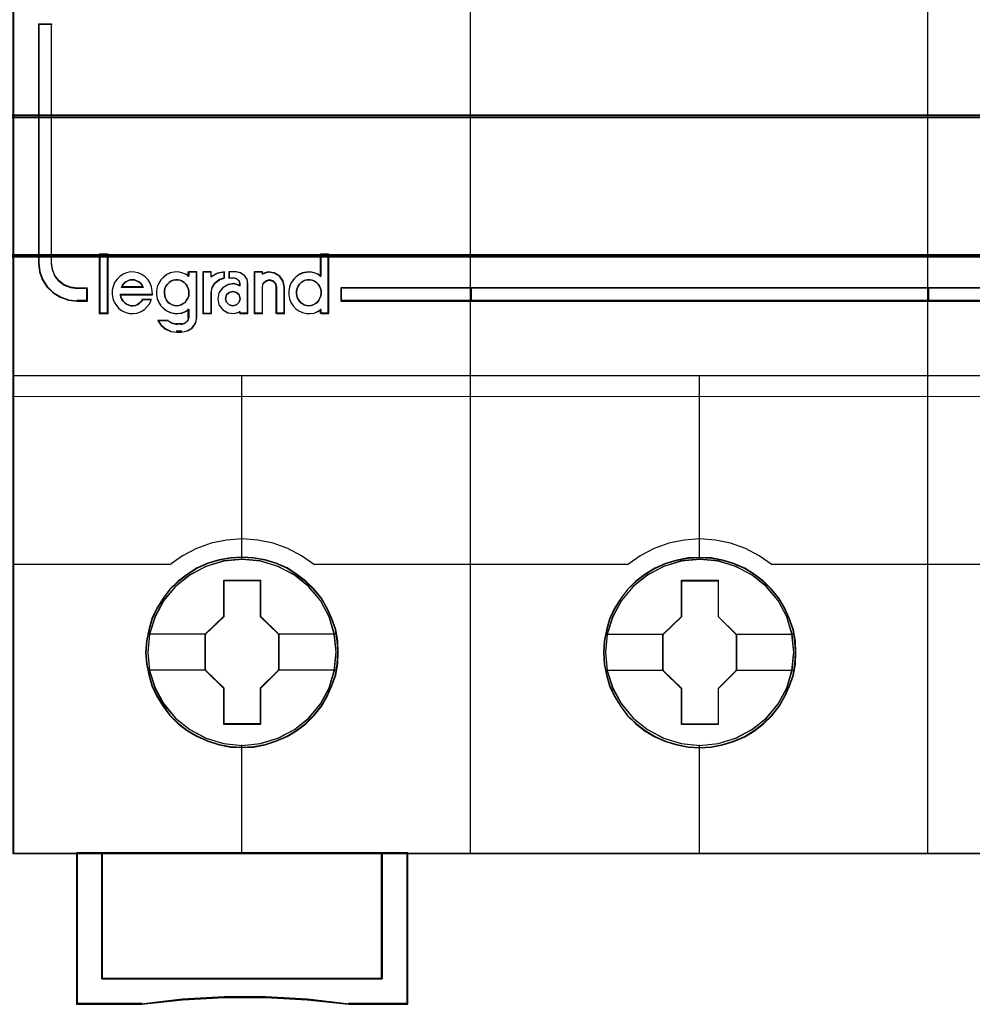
# Model space of a CAD drawing. Header units: millimetres. Extents: x -1290 to 1795, y -4192 to -1311.
# Tile 803 of 1056: x 1477.43 to 1484.92, y -2545.57 to -2537.82. Entities that reach past the tile are written whole.
import ezdxf

# ---------------------------------------------------------------- set-up
doc = ezdxf.new("R2010")
doc.units = ezdxf.units.MM
doc.layers.add('30', color=7, linetype='Continuous')
doc.layers.add('45', color=7, linetype='Continuous')
doc.layers.add('Aparatura', color=7, linetype='Continuous', lineweight=13)

# ---------------------------------------------------------------- blocks, each defined once
blk = doc.blocks.new('*U321')
at = {"layer": '30', "color": 7}
for points in [[(548.842747, -112.648837), (117.158256, -112.648837), (117.158256, -114.163638), (117.158256, -135.23314), (117.158256, -136.747941), (548.842747, -136.747941), (548.842747, -135.23314), (548.842747, -114.163638), (548.842747, -112.648837)], [(117.158256, -136.659968), (548.842747, -136.659968), (117.158256, -136.659968)], [(548.842747, -136.659968), (117.158256, -136.659968), (117.158256, -138.13771), (117.158256, -139.699098), (117.158256, -142.236353), (548.842747, -142.236353), (548.842747, -139.699098), (548.842747, -138.13771), (548.842747, -136.659968)], [(548.79978, -136.703057), (117.201224, -136.703057), (117.201224, -138.157962), (117.201224, -139.69522), (117.201224, -142.193264), (548.79978, -142.193264), (548.79978, -139.69522), (548.79978, -138.157962), (548.79978, -136.703057)], [(117.158256, -142.14838), (548.842747, -142.14838), (117.158256, -142.14838)]]:
    blk.add_lwpolyline(points, close=True, dxfattribs=at)
blk = doc.blocks.new('*U325')
at = {"layer": '45', "color": 7}
for points in [[(333.494761, -83.678926), (315.485844, -83.678926), (315.485844, -165.701694), (333.494761, -165.701694), (351.492541, -165.701694), (369.501457, -165.701694), (369.501457, -83.678926), (351.492541, -83.678926), (333.494761, -83.678926)], [(316.996259, -142.487598), (316.996259, -133.076432), (316.492001, -133.076432), (316.492001, -142.487598), (316.525996, -142.818394), (316.633647, -143.127138), (316.820619, -143.413828), (317.064249, -143.645386), (317.34754, -143.821811), (317.670492, -143.93759), (318.016108, -143.97067), (318.418381, -143.97067), (318.418381, -143.479988), (318.016108, -143.479988), (317.749814, -143.441395), (317.500518, -143.347669), (317.296548, -143.187784), (317.132239, -142.978279), (317.03592, -142.741209), (316.996259, -142.487598)], [(316.996259, -142.487598), (316.996259, -133.076432), (316.492001, -133.076432), (316.492001, -142.487598), (316.525996, -142.818394), (316.633647, -143.127138), (316.820619, -143.413828), (317.064249, -143.645386), (317.34754, -143.821811), (317.670492, -143.93759), (318.016108, -143.97067), (318.418381, -143.97067), (318.418381, -143.479988), (318.016108, -143.479988), (317.749814, -143.441395), (317.500518, -143.347669), (317.296548, -143.187784), (317.132239, -142.978279), (317.03592, -142.741209), (316.996259, -142.487598)], [(319.2097, -144.45003), (319.2097, -142.14479), (318.896395, -142.14479), (318.896395, -144.45003), (319.2097, -144.45003)], [(333.516113, -143.450015), (328.379697, -143.450015), (328.379697, -143.97067), (333.516113, -143.97067), (333.516113, -143.450015)], [(333.483887, -143.450015), (333.483887, -143.97067), (351.503414, -143.97067), (351.503414, -143.450015), (333.483887, -143.450015)], [(351.503414, -143.97067), (351.503414, -143.450015), (333.483887, -143.450015), (333.483887, -143.97067), (351.503414, -143.97067)], [(351.469398, -143.450015), (351.469398, -143.97067), (368.49351, -143.97067), (368.49351, -143.450015), (351.469398, -143.450015)], [(328.27944, -157.791343), (328.257084, -157.33861), (328.18443, -156.891399), (328.027944, -156.460751), (327.849102, -156.046667), (327.614373, -155.654667), (327.334933, -155.306836), (327.005194, -154.986611), (326.636334, -154.710554), (326.267473, -154.467625), (325.837136, -154.279907), (325.406799, -154.152921), (324.948518, -154.070104), (324.495825, -154.048019), (324.037544, -154.070104), (323.596029, -154.152921), (323.148926, -154.279907), (322.735355, -154.467625), (322.344139, -154.710554), (321.986456, -154.986611), (321.651129, -155.306836), (321.388455, -155.654667), (321.142548, -156.046667), (320.941352, -156.460751), (320.823987, -156.891399), (320.734566, -157.33861), (320.701033, -157.791343), (320.734566, -158.238554), (320.823987, -158.680244), (320.941352, -159.110892), (321.142548, -159.524976), (321.388455, -159.916976), (321.651129, -160.275849), (321.986456, -160.596075), (322.344139, -160.872131), (322.735355, -161.104018), (323.148926, -161.286215), (323.596029, -161.424244), (324.037544, -161.512582), (324.495825, -161.534666), (324.948518, -161.512582), (325.406799, -161.424244), (325.837136, -161.286215), (326.267473, -161.104018), (326.636334, -160.872131), (327.005194, -160.596075), (327.334933, -160.275849), (327.614373, -159.916976), (327.849102, -159.524976), (328.027944, -159.110892), (328.18443, -158.680244), (328.257084, -158.238554), (328.27944, -157.791343)], [(328.27944, -157.791343), (328.257084, -157.33861), (328.18443, -156.891399), (328.027944, -156.460751), (327.849102, -156.046667), (327.614373, -155.654667), (327.334933, -155.306836), (327.005194, -154.986611), (326.636334, -154.710554), (326.267473, -154.467625), (325.837136, -154.279907), (325.406799, -154.152921), (324.948518, -154.070104), (324.495825, -154.048019), (324.037544, -154.070104), (323.596029, -154.152921), (323.148926, -154.279907), (322.735355, -154.467625), (322.344139, -154.710554), (321.986456, -154.986611), (321.651129, -155.306836), (321.388455, -155.654667), (321.142548, -156.046667), (320.941352, -156.460751), (320.823987, -156.891399), (320.734566, -157.33861), (320.701033, -157.791343), (320.734566, -158.238554), (320.823987, -158.680244), (320.941352, -159.110892), (321.142548, -159.524976), (321.388455, -159.916976), (321.651129, -160.275849), (321.986456, -160.596075), (322.344139, -160.872131), (322.735355, -161.104018), (323.148926, -161.286215), (323.596029, -161.424244), (324.037544, -161.512582), (324.495825, -161.534666), (324.948518, -161.512582), (325.406799, -161.424244), (325.837136, -161.286215), (326.267473, -161.104018), (326.636334, -160.872131), (327.005194, -160.596075), (327.334933, -160.275849), (327.614373, -159.916976), (327.849102, -159.524976), (328.027944, -159.110892), (328.18443, -158.680244), (328.257084, -158.238554), (328.27944, -157.791343)], [(328.263327, -157.790445), (328.241061, -157.339558), (328.168699, -156.89417), (328.012841, -156.465278), (327.834718, -156.052882), (327.600931, -155.66248), (327.322614, -155.316067), (326.994199, -154.997147), (326.62682, -154.722216), (326.259441, -154.480277), (325.830832, -154.293324), (325.402223, -154.166856), (324.945782, -154.084377), (324.494908, -154.062382), (324.038467, -154.084377), (323.598725, -154.166856), (323.153417, -154.293324), (322.741507, -154.480277), (322.351863, -154.722216), (321.995616, -154.997147), (321.661635, -155.316067), (321.400017, -155.66248), (321.155098, -156.052882), (320.954709, -156.465278), (320.837816, -156.89417), (320.748754, -157.339558), (320.715356, -157.790445), (320.748754, -158.235833), (320.837816, -158.675722), (320.954709, -159.104615), (321.155098, -159.517011), (321.400017, -159.907413), (321.661635, -160.264823), (321.995616, -160.583743), (322.351863, -160.858674), (322.741507, -161.089616), (323.153417, -161.27107), (323.598725, -161.408536), (324.038467, -161.496513), (324.494908, -161.518508), (324.945782, -161.496513), (325.402223, -161.408536), (325.830832, -161.27107), (326.259441, -161.089616), (326.62682, -160.858674), (326.994199, -160.583743), (327.322614, -160.264823), (327.600931, -159.907413), (327.834718, -159.517011), (328.012841, -159.104615), (328.168699, -158.675722), (328.241061, -158.235833), (328.263327, -157.790445)], [(346.277483, -157.796661), (346.255127, -157.349458), (346.182471, -156.902255), (346.02598, -156.466094), (345.847133, -156.052017), (345.612397, -155.665545), (345.332949, -155.312199), (345.003201, -154.99198), (344.639919, -154.715929), (344.265459, -154.473003), (343.835109, -154.29081), (343.404759, -154.158305), (342.946465, -154.07549), (342.49376, -154.053405), (342.041054, -154.07549), (341.593938, -154.158305), (341.146821, -154.29081), (340.733239, -154.473003), (340.342012, -154.715929), (339.984319, -154.99198), (339.648981, -155.312199), (339.3863, -155.665545), (339.140386, -156.052017), (338.944773, -156.466094), (338.821816, -156.902255), (338.732392, -157.349458), (338.704448, -157.796661), (338.732392, -158.249385), (338.821816, -158.685547), (338.944773, -159.116187), (339.140386, -159.530264), (339.3863, -159.922256), (339.648981, -160.281123), (339.984319, -160.601343), (340.342012, -160.882915), (340.733239, -161.109277), (341.146821, -161.296992), (341.593938, -161.429497), (342.041054, -161.517833), (342.49376, -161.545438), (342.946465, -161.517833), (343.404759, -161.429497), (343.835109, -161.296992), (344.265459, -161.109277), (344.639919, -160.882915), (345.003201, -160.601343), (345.332949, -160.281123), (345.612397, -159.922256), (345.847133, -159.530264), (346.02598, -159.116187), (346.182471, -158.685547), (346.255127, -158.249385), (346.277483, -157.796661)], [(346.277483, -157.796661), (346.255127, -157.349458), (346.182471, -156.902255), (346.02598, -156.466094), (345.847133, -156.052017), (345.612397, -155.665545), (345.332949, -155.312199), (345.003201, -154.99198), (344.639919, -154.715929), (344.265459, -154.473003), (343.835109, -154.29081), (343.404759, -154.158305), (342.946465, -154.07549), (342.49376, -154.053405), (342.041054, -154.07549), (341.593938, -154.158305), (341.146821, -154.29081), (340.733239, -154.473003), (340.342012, -154.715929), (339.984319, -154.99198), (339.648981, -155.312199), (339.3863, -155.665545), (339.140386, -156.052017), (338.944773, -156.466094), (338.821816, -156.902255), (338.732392, -157.349458), (338.704448, -157.796661), (338.732392, -158.249385), (338.821816, -158.685547), (338.944773, -159.116187), (339.140386, -159.530264), (339.3863, -159.922256), (339.648981, -160.281123), (339.984319, -160.601343), (340.342012, -160.882915), (340.733239, -161.109277), (341.146821, -161.296992), (341.593938, -161.429497), (342.041054, -161.517833), (342.49376, -161.545438), (342.946465, -161.517833), (343.404759, -161.429497), (343.835109, -161.296992), (344.265459, -161.109277), (344.639919, -160.882915), (345.003201, -160.601343), (345.332949, -160.281123), (345.612397, -159.922256), (345.847133, -159.530264), (346.02598, -159.116187), (346.182471, -158.685547), (346.255127, -158.249385), (346.277483, -157.796661)], [(346.26137, -157.796673), (346.239104, -157.351399), (346.16674, -156.906125), (346.010878, -156.471845), (345.83275, -156.059554), (345.598957, -155.674749), (345.320632, -155.322928), (344.992209, -155.00409), (344.630387, -154.729229), (344.257432, -154.487352), (343.828812, -154.305944), (343.400192, -154.174011), (342.943739, -154.091552), (342.492853, -154.069564), (342.041967, -154.091552), (341.596648, -154.174011), (341.151328, -154.305944), (340.739408, -154.487352), (340.349753, -154.729229), (339.993497, -155.00409), (339.659508, -155.322928), (339.397882, -155.674749), (339.152957, -156.059554), (338.958129, -156.471845), (338.835667, -156.906125), (338.746603, -157.351399), (338.71877, -157.796673), (338.746603, -158.247445), (338.835667, -158.681724), (338.958129, -159.110507), (339.152957, -159.522798), (339.397882, -159.9131), (339.659508, -160.270419), (339.993497, -160.589257), (340.349753, -160.869615), (340.739408, -161.095), (341.151328, -161.281905), (341.596648, -161.413839), (342.041967, -161.501794), (342.492853, -161.52928), (342.943739, -161.501794), (343.400192, -161.413839), (343.828812, -161.281905), (344.257432, -161.095), (344.630387, -160.869615), (344.992209, -160.589257), (345.320632, -160.270419), (345.598957, -159.9131), (345.83275, -159.522798), (346.010878, -159.110507), (346.16674, -158.681724), (346.239104, -158.247445), (346.26137, -157.796673)], [(323.780321, -154.943903), (325.222159, -154.943903), (325.222159, -156.370495), (325.943078, -157.072732), (325.943078, -158.493795), (325.222159, -159.21262), (325.222159, -160.622624), (323.780321, -160.622624), (323.780321, -159.21262), (323.048137, -158.493795), (323.048137, -157.072732), (323.780321, -156.370495), (323.780321, -154.943903)], [(323.780321, -154.943903), (325.222159, -154.943903), (325.222159, -154.943903), (325.222159, -156.370495), (325.222159, -156.370495), (325.943078, -157.072732), (325.943078, -157.072732), (325.943078, -158.493795), (325.943078, -158.493795), (325.222159, -159.21262), (325.222159, -159.21262), (325.222159, -160.622624), (325.222159, -160.622624), (323.780321, -160.622624), (323.780321, -160.622624), (323.780321, -159.21262), (323.780321, -159.21262), (323.048137, -158.493795), (323.048137, -158.493795), (323.048137, -157.072732), (323.048137, -157.072732), (323.780321, -156.370495), (323.780321, -156.370495), (323.780321, -154.943903), (323.780321, -154.943903)], [(323.788283, -154.960062), (325.214071, -154.960062), (325.214071, -156.378535), (325.926965, -157.076776), (325.926965, -158.489751), (325.214071, -159.204486), (325.214071, -160.606466), (323.788283, -160.606466), (323.788283, -159.204486), (323.06425, -158.489751), (323.06425, -157.076776), (323.788283, -156.378535), (323.788283, -154.960062)], [(341.78354, -154.954676), (343.224486, -154.954676), (343.224486, -156.375738), (343.939331, -157.083505), (343.939331, -158.504567), (343.224486, -159.223392), (343.224486, -160.633396), (341.78354, -160.633396), (341.78354, -159.223392), (341.04618, -158.504567), (341.04618, -157.083505), (341.78354, -156.375738), (341.78354, -154.954676)], [(341.78354, -154.954676), (343.224486, -154.954676), (343.224486, -154.954676), (343.224486, -156.375738), (343.224486, -156.375738), (343.939331, -157.083505), (343.939331, -157.083505), (343.939331, -158.504567), (343.939331, -158.504567), (343.224486, -159.223392), (343.224486, -159.223392), (343.224486, -160.633396), (343.224486, -160.633396), (341.78354, -160.633396), (341.78354, -160.633396), (341.78354, -159.223392), (341.78354, -159.223392), (341.04618, -158.504567), (341.04618, -158.504567), (341.04618, -157.083505), (341.04618, -157.083505), (341.78354, -156.375738), (341.78354, -156.375738), (341.78354, -154.954676), (341.78354, -154.954676)], [(341.791896, -154.970834), (343.217684, -154.970834), (343.217684, -156.383809), (343.925008, -157.087548), (343.925008, -158.500523), (343.217684, -159.215258), (343.217684, -160.617238), (341.791896, -160.617238), (341.791896, -159.215258), (341.062293, -158.500523), (341.062293, -157.087548), (341.791896, -156.383809), (341.791896, -154.970834)], [(330.007274, -170.633081), (318.983525, -170.633081), (318.983525, -165.669378), (317.990495, -165.669378), (317.990495, -171.63356), (320.540016, -171.63356), (322.163453, -171.45668), (323.798047, -171.36824), (325.432641, -171.36824), (327.061657, -171.45668), (328.696251, -171.63356), (331.011461, -171.63356), (331.011461, -165.669378), (330.007274, -165.669378), (330.007274, -170.633081)], [(330.010675, -170.637136), (330.010675, -165.669378), (324.495607, -165.669378), (318.98054, -165.669378), (318.98054, -170.637136), (330.010675, -170.637136)]]:
    blk.add_lwpolyline(points, close=True, dxfattribs=at)
at = {"layer": '45', "color": 139}
for points in [[(333.494761, -83.678926), (315.485844, -83.678926), (315.485844, -165.701694), (333.494761, -165.701694), (351.492541, -165.701694), (369.501457, -165.701694), (369.501457, -83.678926), (351.492541, -83.678926), (333.494761, -83.678926)], [(333.50013, -83.695084), (315.501957, -83.695084), (315.501957, -165.685536), (333.50013, -165.685536), (351.487172, -165.685536), (369.485345, -165.685536), (369.485345, -83.695084), (351.487172, -83.695084), (333.50013, -83.695084)], [(321.924912, -144.157387), (322.011427, -144.151712), (322.103708, -144.123335), (322.184455, -144.072257), (322.253666, -144.021179), (322.31711, -143.941724), (322.36325, -143.856594), (322.397856, -143.765789), (322.403624, -143.669309), (322.403624, -143.572828), (322.380553, -143.476347), (322.34018, -143.391217), (322.288272, -143.306088), (322.224828, -143.243659), (322.144081, -143.192581), (322.057567, -143.152854), (321.971053, -143.135828), (321.878772, -143.135828), (321.78649, -143.152854), (321.699976, -143.192581), (321.630765, -143.243659), (321.561553, -143.306088), (321.503877, -143.391217), (321.463504, -143.476347), (321.451969, -143.572828), (321.440434, -143.669309), (321.457737, -143.765789), (321.486575, -143.856594), (321.526948, -143.941724), (321.590391, -144.021179), (321.659603, -144.072257), (321.746117, -144.123335), (321.832631, -144.151712), (321.924912, -144.157387)], [(327.122199, -144.157387), (327.208713, -144.151712), (327.295227, -144.123335), (327.381741, -144.072257), (327.450952, -144.021179), (327.514396, -143.941724), (327.560537, -143.856594), (327.595142, -143.765789), (327.60091, -143.669309), (327.60091, -143.572828), (327.57784, -143.476347), (327.537466, -143.391217), (327.485558, -143.306088), (327.422114, -143.243659), (327.341368, -143.192581), (327.254854, -143.152854), (327.162572, -143.135828), (327.076058, -143.135828), (326.983776, -143.152854), (326.897262, -143.192581), (326.822283, -143.243659), (326.75884, -143.306088), (326.701164, -143.391217), (326.666558, -143.476347), (326.63772, -143.572828), (326.63772, -143.669309), (326.655023, -143.765789), (326.678093, -143.856594), (326.724234, -143.941724), (326.787678, -144.021179), (326.856889, -144.072257), (326.943403, -144.123335), (327.029917, -144.151712), (327.122199, -144.157387)], [(324.4231, -143.877533), (324.381794, -143.731776), (324.275581, -143.632661), (324.133964, -143.591849), (323.992346, -143.632661), (323.886133, -143.731776), (323.844828, -143.877533), (323.886133, -144.01746), (323.992346, -144.122405), (324.133964, -144.157387), (324.275581, -144.122405), (324.381794, -144.01746), (324.4231, -143.877533)], [(328.195295, -157.785889), (328.122627, -157.068111), (327.915803, -156.388982), (327.574823, -155.754024), (327.116456, -155.196366), (326.551882, -154.743613), (325.909051, -154.40681), (325.210321, -154.191476), (324.489232, -154.12522), (323.768143, -154.191476), (323.080593, -154.40681), (322.437761, -154.743613), (321.873188, -155.196366), (321.414821, -155.754024), (321.073841, -156.388982), (320.855837, -157.068111), (320.788759, -157.785889), (320.855837, -158.503667), (321.073841, -159.188317), (321.414821, -159.817754), (321.873188, -160.375412), (322.437761, -160.828165), (323.080593, -161.164968), (323.768143, -161.37478), (324.489232, -161.45208), (325.210321, -161.37478), (325.909051, -161.164968), (326.551882, -160.828165), (327.116456, -160.375412), (327.574823, -159.817754), (327.915803, -159.188317), (328.122627, -158.503667), (328.195295, -157.785889)], [(328.202456, -157.791343), (328.129773, -157.073551), (327.922905, -156.388888), (327.576261, -155.753919), (327.112206, -155.201772), (326.558695, -154.749011), (325.915727, -154.40668), (325.216849, -154.196864), (324.495607, -154.130606), (323.774365, -154.196864), (323.075487, -154.40668), (322.438111, -154.749011), (321.879008, -155.201772), (321.409362, -155.753919), (321.06831, -156.388888), (320.861442, -157.073551), (320.788759, -157.791343), (320.861442, -158.503613), (321.06831, -159.193797), (321.409362, -159.823245), (321.879008, -160.375392), (322.438111, -160.828153), (323.075487, -161.170484), (323.774365, -161.3803), (324.495607, -161.45208), (325.216849, -161.3803), (325.915727, -161.170484), (326.558695, -160.828153), (327.112206, -160.375392), (327.576261, -159.823245), (327.922905, -159.193797), (328.129773, -158.503613), (328.202456, -157.791343)], [(346.198709, -157.785889), (346.120454, -157.068111), (345.913636, -156.388982), (345.572666, -155.754024), (345.114312, -155.196366), (344.549755, -154.743613), (343.906943, -154.40681), (343.213823, -154.191476), (342.487166, -154.12522), (341.766098, -154.191476), (341.078568, -154.40681), (340.435756, -154.743613), (339.871199, -155.196366), (339.412846, -155.754024), (339.071875, -156.388982), (338.859468, -157.068111), (338.786802, -157.785889), (338.859468, -158.503667), (339.071875, -159.188317), (339.412846, -159.817754), (339.871199, -160.375412), (340.435756, -160.828165), (341.078568, -161.164968), (341.766098, -161.37478), (342.487166, -161.45208), (343.213823, -161.37478), (343.906943, -161.164968), (344.549755, -160.828165), (345.114312, -160.375412), (345.572666, -159.817754), (345.913636, -159.188317), (346.120454, -158.503667), (346.198709, -157.785889)], [(346.198709, -157.791343), (346.126043, -157.073551), (345.919225, -156.388888), (345.572666, -155.753919), (345.108723, -155.201772), (344.555345, -154.749011), (343.912533, -154.40668), (343.213823, -154.196864), (342.492756, -154.130606), (341.771688, -154.196864), (341.072979, -154.40668), (340.435756, -154.749011), (339.876788, -155.201772), (339.412846, -155.753919), (339.066286, -156.388888), (338.859468, -157.073551), (338.786802, -157.791343), (338.859468, -158.503613), (339.066286, -159.193797), (339.412846, -159.823245), (339.876788, -160.375392), (340.435756, -160.828153), (341.072979, -161.170484), (341.771688, -161.3803), (342.492756, -161.45208), (343.213823, -161.3803), (343.912533, -161.170484), (344.555345, -160.828153), (345.108723, -160.375392), (345.572666, -159.823245), (345.919225, -159.193797), (346.126043, -158.503613), (346.198709, -157.791343)]]:
    blk.add_lwpolyline(points, close=True, dxfattribs=at)
for points in [[(333.483887, -165.701694), (333.483887, -119.964925)], [(351.469398, -165.701694), (351.469398, -119.964925)], [(316.492001, -133.076432), (316.492001, -142.493089)], [(316.492001, -133.076432), (317.021935, -133.076432)], [(316.987919, -133.076432), (316.987919, -142.493089)], [(318.880282, -142.130427), (318.880282, -144.466189)], [(318.880282, -142.130427), (319.225813, -142.130427)], [(319.191797, -142.130427), (319.191797, -144.466189)], [(327.566894, -142.130427), (327.566894, -143.020925)], [(327.566894, -142.130427), (327.907054, -142.130427)], [(327.873038, -142.130427), (327.873038, -144.466189)], [(316.492001, -142.458977), (316.526144, -142.796158), (316.634262, -143.11086), (316.822045, -143.403083), (317.066733, -143.639109), (317.351253, -143.818938), (317.675606, -143.936952), (318.022721, -143.97067)], [(316.987919, -142.458977), (317.028161, -142.720501), (317.125892, -142.964969), (317.292611, -143.181011), (317.499571, -143.345885), (317.752523, -143.442535), (318.022721, -143.482332)], [(320.973161, -143.720502), (320.961791, -143.563515), (320.939049, -143.412135), (320.87651, -143.260755), (320.796915, -143.131802), (320.688893, -143.014062), (320.558129, -142.924355), (320.415995, -142.862682), (320.262489, -142.834649), (320.108984, -142.823435), (319.955479, -142.857075), (319.81903, -142.918749), (319.688267, -143.002849), (319.580244, -143.114982), (319.483593, -143.243935), (319.426739, -143.395315), (319.392627, -143.546695), (319.386942, -143.703682), (319.415369, -143.866275), (319.472222, -144.017655), (319.557503, -144.146609), (319.654154, -144.269955), (319.784918, -144.359662), (319.927052, -144.426942), (320.069187, -144.454975), (320.222692, -144.466189), (320.376197, -144.443762), (320.524017, -144.382089), (320.65478, -144.297989), (320.768488, -144.191462), (320.865139, -144.062509), (320.927678, -143.916735)], [(322.403624, -142.991635), (322.277834, -142.907535), (322.129173, -142.857075), (321.974795, -142.823435), (321.831852, -142.834649), (321.677473, -142.862682), (321.53453, -142.929962), (321.414458, -143.025275), (321.305821, -143.137409), (321.220056, -143.266362), (321.162878, -143.412135), (321.13429, -143.569122), (321.13429, -143.726109), (321.162878, -143.883095), (321.220056, -144.023262), (321.305821, -144.163429), (321.414458, -144.275562), (321.53453, -144.359662), (321.677473, -144.426942), (321.831852, -144.454975), (321.974795, -144.466189), (322.129173, -144.443762), (322.277834, -144.387695), (322.403624, -144.303595)], [(322.369608, -142.823435), (322.369608, -143.020925)], [(322.369608, -142.823435), (322.720509, -142.823435)], [(322.686493, -142.823435), (322.686493, -144.62059)], [(322.95325, -142.823435), (322.95325, -144.466189)], [(322.95325, -142.823435), (323.298781, -142.823435)], [(323.810812, -142.823435), (323.520936, -142.882009), (323.266556, -143.031697)], [(323.266556, -142.823435), (323.266556, -143.031697)], [(323.778586, -142.823435), (323.778586, -143.085558)], [(323.97194, -142.823435), (323.97194, -143.085558)], [(324.272713, -142.823435), (323.97194, -142.823435)], [(324.729244, -143.317159), (324.699441, -143.129074), (324.586193, -142.970377), (324.425261, -142.864579), (324.240487, -142.823435)], [(324.969146, -142.823435), (324.969146, -144.466189)], [(324.969146, -142.823435), (325.318257, -142.823435)], [(326.170448, -143.432062), (326.112643, -143.188611), (325.973911, -142.991532), (325.760032, -142.858214), (325.517252, -142.823435), (325.286032, -142.898789)], [(325.286032, -142.823435), (325.286032, -142.927566)], [(327.60091, -142.991635), (327.469402, -142.907535), (327.332177, -142.857075), (327.177799, -142.823435), (327.029138, -142.834649), (326.87476, -142.862682), (326.731817, -142.929962), (326.611744, -143.025275), (326.503108, -143.137409), (326.417342, -143.266362), (326.360165, -143.412135), (326.331576, -143.569122), (326.331576, -143.726109), (326.360165, -143.883095), (326.417342, -144.023262), (326.503108, -144.163429), (326.611744, -144.275562), (326.731817, -144.359662), (326.87476, -144.426942), (327.029138, -144.454975), (327.177799, -144.466189), (327.332177, -144.443762), (327.469402, -144.387695), (327.60091, -144.303595)], [(320.611518, -143.432062), (320.565186, -143.345885), (320.501479, -143.272018), (320.431981, -143.210463), (320.350901, -143.17353), (320.264028, -143.136597), (320.177156, -143.130442), (320.090283, -143.136597), (320.003411, -143.17353), (319.928122, -143.210463), (319.858624, -143.272018), (319.794917, -143.345885), (319.748585, -143.432062)], [(323.810812, -143.053241), (323.603758, -143.128817), (323.420367, -143.262529), (323.307967, -143.448562), (323.266556, -143.663663)], [(324.4231, -143.358323), (324.186099, -143.284842), (323.943318, -143.318757), (323.735221, -143.437457), (323.584928, -143.640942), (323.538684, -143.878342), (323.584928, -144.115741), (323.735221, -144.313575), (323.943318, -144.432274), (324.186099, -144.466189), (324.4231, -144.39836)], [(323.97194, -143.053241), (324.188568, -143.053241)], [(324.4231, -143.317159), (324.384991, -143.1852), (324.289721, -143.090944), (324.156343, -143.053241)], [(324.389084, -143.284842), (324.389084, -143.388973)], [(324.695228, -143.284842), (324.695228, -144.466189)], [(325.858933, -143.432062), (325.817589, -143.278174), (325.717184, -143.17353), (325.575435, -143.130442), (325.42778, -143.17353), (325.315563, -143.278174), (325.286032, -143.432062)], [(317.990495, -143.450015), (318.418381, -143.450015)], [(318.384365, -143.450015), (318.384365, -143.97067)], [(319.748585, -143.399745), (320.611518, -143.399745)], [(322.95325, -144.466189), (323.298781, -144.466189), (323.298781, -143.631347)], [(325.286032, -143.399745), (325.286032, -144.466189)], [(325.824917, -143.399745), (325.824917, -144.466189)], [(326.138222, -143.399745), (326.138222, -144.466189)], [(328.379697, -143.450015), (368.49351, -143.450015)], [(328.379697, -143.450015), (328.379697, -143.97067)], [(317.990495, -143.938353), (318.418381, -143.938353)], [(319.703828, -143.701366), (320.973161, -143.701366)], [(319.703828, -143.701366), (319.72695, -143.807968), (319.761633, -143.896803), (319.813657, -143.973794), (319.883023, -144.044862), (319.952389, -144.092241), (320.039096, -144.133698), (320.125804, -144.157387), (320.212511, -144.157387), (320.304999, -144.145542), (320.391707, -144.110008), (320.461073, -144.056707), (320.530439, -143.991561), (320.588244, -143.908648)], [(320.556018, -143.895265), (320.928403, -143.895265)], [(328.379697, -143.938353), (368.49351, -143.938353)], [(318.880282, -144.433872), (319.225813, -144.433872)], [(322.369608, -144.274085), (322.369608, -144.62059)], [(324.389084, -144.367444), (324.389084, -144.466189)], [(324.389084, -144.433872), (324.729244, -144.433872)], [(324.969146, -144.433872), (325.318257, -144.433872)], [(325.824917, -144.433872), (326.170448, -144.433872)], [(327.566894, -144.274085), (327.566894, -144.466189)], [(327.566894, -144.433872), (327.907054, -144.433872)], [(321.179048, -144.72472), (321.312952, -144.913801), (321.493433, -145.067429), (321.708844, -145.16197), (321.941722, -145.191514)], [(321.179048, -144.72472), (321.596191, -144.72472)], [(321.562175, -144.72472), (321.733584, -144.841718), (321.941722, -144.889893)], [(322.09748, -145.191514), (322.338463, -145.144972), (322.538303, -145.022802), (322.673488, -144.813366), (322.720509, -144.586478)], [(322.09748, -144.889893), (322.253676, -144.846548), (322.366137, -144.741282), (322.403624, -144.586478)], [(321.907706, -144.855782), (322.129705, -144.855782)], [(322.129705, -145.159197), (321.907706, -145.159197)], [(315.485844, -146.900695), (333.516113, -146.900695)], [(324.478599, -146.900695), (324.478599, -154.146764)], [(333.483887, -146.900695), (351.503414, -146.900695)], [(342.476643, -146.900695), (342.476643, -154.146764)], [(351.469398, -146.900695), (369.501457, -146.900695)], [(327.344895, -154.34964), (326.835473, -153.986419), (326.292464, -153.702652), (325.715866, -153.492665), (325.111278, -153.373483), (324.495494, -153.32808), (323.87971, -153.373483), (323.28072, -153.492665), (322.698524, -153.702652), (322.155514, -153.986419), (321.651691, -154.34964)], [(345.337567, -154.34964), (344.833724, -153.986419), (344.290692, -153.702652), (343.708473, -153.492665), (343.109459, -153.373483), (342.493651, -153.32808), (341.877842, -153.373483), (341.278828, -153.492665), (340.696609, -153.702652), (340.153578, -153.986419), (339.649734, -154.34964)], [(315.485844, -154.317323), (321.685707, -154.317323)], [(327.310879, -154.317323), (333.516113, -154.317323)], [(333.483887, -154.317323), (339.68196, -154.317323)], [(345.303551, -154.317323), (351.503414, -154.317323)], [(351.469398, -154.317323), (357.674632, -154.317323)], [(324.478599, -161.430535), (324.478599, -165.701694)], [(342.476643, -161.430535), (342.476643, -165.701694)], [(317.990495, -165.669378), (317.990495, -171.63356)], [(324.512615, -165.669378), (317.990495, -165.669378)], [(318.98054, -165.669378), (318.98054, -170.637136)], [(329.976659, -170.637136), (329.976659, -165.669378)], [(330.979236, -165.669378), (330.979236, -171.63356)], [(318.98054, -170.604819), (330.010675, -170.604819)], [(328.701954, -171.63356), (327.064759, -171.434874), (325.433152, -171.335531), (323.795958, -171.335531), (322.158763, -171.434874), (320.532744, -171.63356)], [(320.56676, -171.599448), (317.990495, -171.599448)], [(331.011461, -171.599448), (328.669728, -171.599448)]]:
    blk.add_lwpolyline(points, dxfattribs=at)
at = {"layer": '45', "color": 59}
blk.add_lwpolyline([(333.483887, -165.701694), (333.483887, -119.964925)], dxfattribs=at)
for points in [[(316.996259, -142.487598), (316.996259, -133.076432), (316.492001, -133.076432), (316.492001, -142.487598), (316.525996, -142.818394), (316.633647, -143.127138), (316.820619, -143.413828), (317.064249, -143.645386), (317.34754, -143.821811), (317.670492, -143.93759), (318.016108, -143.97067), (318.418381, -143.97067), (318.418381, -143.479988), (318.016108, -143.479988), (317.749814, -143.441395), (317.500518, -143.347669), (317.296548, -143.187784), (317.132239, -142.978279), (317.03592, -142.741209), (316.996259, -142.487598)], [(316.996259, -142.487598), (316.996259, -133.076432), (316.492001, -133.076432), (316.492001, -142.487598), (316.525996, -142.818394), (316.633647, -143.127138), (316.820619, -143.413828), (317.064249, -143.645386), (317.34754, -143.821811), (317.670492, -143.93759), (318.016108, -143.97067), (318.418381, -143.97067), (318.418381, -143.479988), (318.016108, -143.479988), (317.749814, -143.441395), (317.500518, -143.347669), (317.296548, -143.187784), (317.132239, -142.978279), (317.03592, -142.741209), (316.996259, -142.487598)], [(317.003937, -142.477145), (317.003937, -133.090794), (316.508114, -133.090794), (316.508114, -142.477145), (316.54154, -142.80707), (316.64739, -143.114999), (316.831235, -143.400934), (317.070789, -143.631881), (317.349341, -143.807841), (317.666891, -143.923314), (318.006724, -143.956307), (318.402268, -143.956307), (318.402268, -143.466919), (318.006724, -143.466919), (317.744885, -143.428428), (317.499759, -143.334949), (317.299202, -143.175485), (317.137642, -142.966533), (317.042934, -142.730087), (317.003937, -142.477145)], [(317.003937, -142.477145), (317.003937, -133.090794), (316.508114, -133.090794), (316.508114, -142.477145), (316.54154, -142.80707), (316.64739, -143.114999), (316.831235, -143.400934), (317.070789, -143.631881), (317.349341, -143.807841), (317.666891, -143.923314), (318.006724, -143.956307), (318.402268, -143.956307), (318.402268, -143.466919), (318.006724, -143.466919), (317.744885, -143.428428), (317.499759, -143.334949), (317.299202, -143.175485), (317.137642, -142.966533), (317.042934, -142.730087), (317.003937, -142.477145)], [(319.225813, -144.466189), (319.225813, -142.130427), (318.880282, -142.130427), (318.880282, -144.466189), (319.225813, -144.466189)], [(326.331576, -143.574251), (326.331576, -143.73034), (326.360014, -143.886429), (326.416891, -144.025794), (326.502205, -144.16516), (326.610271, -144.276652), (326.729711, -144.360271), (326.871902, -144.427166), (327.025469, -144.455039), (327.173348, -144.466189), (327.326914, -144.44389), (327.463418, -144.388144), (327.594233, -144.304525), (327.594233, -144.466189), (327.907054, -144.466189), (327.907054, -142.130427), (327.594233, -142.130427), (327.594233, -143.000066), (327.463418, -142.916447), (327.326914, -142.866275), (327.173348, -142.832828), (327.025469, -142.843977), (326.871902, -142.87185), (326.729711, -142.938745), (326.610271, -143.033514), (326.502205, -143.145006), (326.416891, -143.273222), (326.360014, -143.418162), (326.331576, -143.574251)], [(319.392627, -143.546695), (319.386942, -143.703682), (319.415369, -143.866275), (319.472222, -144.017655), (319.557503, -144.146609), (319.654154, -144.269955), (319.784918, -144.359662), (319.927052, -144.426942), (320.069187, -144.454975), (320.222692, -144.466189), (320.376197, -144.443762), (320.524017, -144.382089), (320.65478, -144.297989), (320.768488, -144.191462), (320.865139, -144.062509), (320.927678, -143.916735), (320.58087, -143.916735), (320.524017, -143.995229), (320.455792, -144.056902), (320.387568, -144.107362), (320.302287, -144.141002), (320.211321, -144.152215), (320.12604, -144.152215), (320.04076, -144.129789), (319.955479, -144.090542), (319.887255, -144.045689), (319.81903, -143.978409), (319.767862, -143.905522), (319.73375, -143.821422), (319.711008, -143.720502), (320.973161, -143.720502), (320.961791, -143.563515), (320.939049, -143.412135), (320.87651, -143.260755), (320.796915, -143.131802), (320.688893, -143.014062), (320.558129, -142.924355), (320.415995, -142.862682), (320.262489, -142.834649), (320.108984, -142.823435), (319.955479, -142.857075), (319.81903, -142.918749), (319.688267, -143.002849), (319.580244, -143.114982), (319.483593, -143.243935), (319.426739, -143.395315), (319.392627, -143.546695)], [(321.13429, -143.720519), (321.162717, -143.876534), (321.21957, -144.015832), (321.304851, -144.155131), (321.412873, -144.26657), (321.532266, -144.350149), (321.6744, -144.417013), (321.827906, -144.444872), (321.97004, -144.456016), (322.123545, -144.433729), (322.271365, -144.378009), (322.396443, -144.29443), (322.396443, -144.612031), (322.362331, -144.75133), (322.259994, -144.846053), (322.11786, -144.885056), (321.924557, -144.885056), (321.731254, -144.846053), (321.572064, -144.75133), (321.179773, -144.75133), (321.310536, -144.929632), (321.486783, -145.074503), (321.697142, -145.163654), (321.924557, -145.191514), (322.11786, -145.191514), (322.35096, -145.146938), (322.544263, -145.029927), (322.675026, -144.829337), (322.720509, -144.612031), (322.720509, -142.823435), (322.396443, -142.823435), (322.396443, -142.990594), (322.271365, -142.907014), (322.123545, -142.856867), (321.97004, -142.823435), (321.827906, -142.834579), (321.6744, -142.862439), (321.532266, -142.929302), (321.412873, -143.024025), (321.304851, -143.135464), (321.21957, -143.263619), (321.162717, -143.40849), (321.13429, -143.564504), (321.13429, -143.720519)], [(322.95325, -142.823435), (322.95325, -144.466189), (323.277733, -144.466189), (323.277733, -143.647615), (323.318293, -143.440169), (323.428386, -143.260755), (323.60801, -143.131802), (323.810812, -143.058915), (323.810812, -142.823435), (323.526889, -142.873895), (323.277733, -143.002849), (323.277733, -142.823435), (322.95325, -142.823435)], [(322.969363, -142.837798), (322.969363, -144.45003), (323.281652, -144.45003), (323.281652, -143.646666), (323.320689, -143.443073), (323.426644, -143.266993), (323.599518, -143.140436), (323.794699, -143.068903), (323.794699, -142.837798), (323.521446, -142.887321), (323.281652, -143.013878), (323.281652, -142.837798), (322.969363, -142.837798)], [(323.584474, -143.647615), (323.538684, -143.883095), (323.584474, -144.118575), (323.733294, -144.314809), (323.939353, -144.432549), (324.179754, -144.466189), (324.414432, -144.398909), (324.414432, -144.466189), (324.729244, -144.466189), (324.729244, -143.294395), (324.700624, -143.114982), (324.591871, -142.963602), (324.437327, -142.862682), (324.259888, -142.823435), (323.985144, -142.823435), (323.985144, -143.058915), (324.174031, -143.058915), (324.294231, -143.092555), (324.380089, -143.176655), (324.414432, -143.294395), (324.414432, -143.367282), (324.179754, -143.294395), (323.939353, -143.328035), (323.733294, -143.445775), (323.584474, -143.647615)], [(324.969146, -142.823435), (324.969146, -144.466189), (325.295214, -144.466189), (325.295214, -143.412135), (325.323816, -143.271969), (325.432505, -143.176655), (325.575517, -143.137409), (325.712809, -143.176655), (325.810057, -143.271969), (325.850101, -143.412135), (325.850101, -144.466189), (326.170448, -144.466189), (326.170448, -143.412135), (326.113243, -143.176655), (325.975951, -142.986029), (325.764293, -142.857075), (325.524033, -142.823435), (325.295214, -142.896322), (325.295214, -142.823435), (324.969146, -142.823435)], [(324.983468, -142.837798), (324.983468, -144.45003), (325.301275, -144.45003), (325.301275, -143.415561), (325.329153, -143.277998), (325.435088, -143.184456), (325.574477, -143.145938), (325.708291, -143.184456), (325.803075, -143.277998), (325.842104, -143.415561), (325.842104, -144.45003), (326.154335, -144.45003), (326.154335, -143.415561), (326.098579, -143.184456), (325.964766, -142.997371), (325.758471, -142.870813), (325.524297, -142.837798), (325.301275, -142.909331), (325.301275, -142.837798), (324.983468, -142.837798)], [(320.611518, -143.432062), (319.748585, -143.432062), (319.794917, -143.345885), (319.858624, -143.272018), (319.928122, -143.210463), (320.003411, -143.17353), (320.090283, -143.136597), (320.177156, -143.130442), (320.264028, -143.136597), (320.350901, -143.17353), (320.431981, -143.210463), (320.501479, -143.272018), (320.565186, -143.345885), (320.611518, -143.432062)], [(320.611518, -143.432062), (319.748585, -143.432062), (319.794917, -143.345885), (319.858624, -143.272018), (319.928122, -143.210463), (320.003411, -143.17353), (320.090283, -143.136597), (320.177156, -143.130442), (320.264028, -143.136597), (320.350901, -143.17353), (320.431981, -143.210463), (320.501479, -143.272018), (320.565186, -143.345885), (320.611518, -143.432062)], [(322.144081, -143.192581), (322.224828, -143.243659), (322.288272, -143.306088), (322.34018, -143.391217), (322.380553, -143.476347), (322.403624, -143.572828), (322.403624, -143.669309), (322.397856, -143.765789), (322.36325, -143.856594), (322.31711, -143.941724), (322.253666, -144.021179), (322.184455, -144.072257), (322.103708, -144.123335), (322.011427, -144.151712), (321.924912, -144.157387), (321.832631, -144.151712), (321.746117, -144.123335), (321.659603, -144.072257), (321.590391, -144.021179), (321.526948, -143.941724), (321.486575, -143.856594), (321.457737, -143.765789), (321.440434, -143.669309), (321.451969, -143.572828), (321.463504, -143.476347), (321.503877, -143.391217), (321.561553, -143.306088), (321.630765, -143.243659), (321.699976, -143.192581), (321.78649, -143.152854), (321.878772, -143.135828), (321.971053, -143.135828), (322.057567, -143.152854), (322.144081, -143.192581)], [(321.486575, -143.856594), (321.457737, -143.765789), (321.440434, -143.669309), (321.451969, -143.572828), (321.463504, -143.476347), (321.503877, -143.391217), (321.561553, -143.306088), (321.630765, -143.243659), (321.699976, -143.192581), (321.78649, -143.152854), (321.878772, -143.135828), (321.971053, -143.135828), (322.057567, -143.152854), (322.144081, -143.192581), (322.224828, -143.243659), (322.288272, -143.306088), (322.34018, -143.391217), (322.380553, -143.476347), (322.403624, -143.572828), (322.403624, -143.669309), (322.397856, -143.765789), (322.36325, -143.856594), (322.31711, -143.941724), (322.253666, -144.021179), (322.184455, -144.072257), (322.103708, -144.123335), (322.011427, -144.151712), (321.924912, -144.157387), (321.832631, -144.151712), (321.746117, -144.123335), (321.659603, -144.072257), (321.590391, -144.021179), (321.526948, -143.941724), (321.486575, -143.856594)], [(326.666558, -143.476347), (326.701164, -143.391217), (326.75884, -143.306088), (326.822283, -143.243659), (326.897262, -143.192581), (326.983776, -143.152854), (327.076058, -143.135828), (327.162572, -143.135828), (327.254854, -143.152854), (327.341368, -143.192581), (327.422114, -143.243659), (327.485558, -143.306088), (327.537466, -143.391217), (327.57784, -143.476347), (327.60091, -143.572828), (327.60091, -143.669309), (327.595142, -143.765789), (327.560537, -143.856594), (327.514396, -143.941724), (327.450952, -144.021179), (327.381741, -144.072257), (327.295227, -144.123335), (327.208713, -144.151712), (327.122199, -144.157387), (327.029917, -144.151712), (326.943403, -144.123335), (326.856889, -144.072257), (326.787678, -144.021179), (326.724234, -143.941724), (326.678093, -143.856594), (326.655023, -143.765789), (326.63772, -143.669309), (326.63772, -143.572828), (326.666558, -143.476347)], [(326.666558, -143.476347), (326.701164, -143.391217), (326.75884, -143.306088), (326.822283, -143.243659), (326.897262, -143.192581), (326.983776, -143.152854), (327.076058, -143.135828), (327.162572, -143.135828), (327.254854, -143.152854), (327.341368, -143.192581), (327.422114, -143.243659), (327.485558, -143.306088), (327.537466, -143.391217), (327.57784, -143.476347), (327.60091, -143.572828), (327.60091, -143.669309), (327.595142, -143.765789), (327.560537, -143.856594), (327.514396, -143.941724), (327.450952, -144.021179), (327.381741, -144.072257), (327.295227, -144.123335), (327.208713, -144.151712), (327.122199, -144.157387), (327.029917, -144.151712), (326.943403, -144.123335), (326.856889, -144.072257), (326.787678, -144.021179), (326.724234, -143.941724), (326.678093, -143.856594), (326.655023, -143.765789), (326.63772, -143.669309), (326.63772, -143.572828), (326.666558, -143.476347)], [(324.381794, -143.731776), (324.4231, -143.877533), (324.381794, -144.01746), (324.275581, -144.122405), (324.133964, -144.157387), (323.992346, -144.122405), (323.886133, -144.01746), (323.844828, -143.877533), (323.886133, -143.731776), (323.992346, -143.632661), (324.133964, -143.591849), (324.275581, -143.632661), (324.381794, -143.731776)], [(323.844828, -143.877533), (323.886133, -143.731776), (323.992346, -143.632661), (324.133964, -143.591849), (324.275581, -143.632661), (324.381794, -143.731776), (324.4231, -143.877533), (324.381794, -144.01746), (324.275581, -144.122405), (324.133964, -144.157387), (323.992346, -144.122405), (323.886133, -144.01746), (323.844828, -143.877533)], [(333.5, -143.464378), (328.39581, -143.464378), (328.39581, -143.956307), (333.5, -143.956307), (333.5, -143.464378)], [(333.483887, -143.450015), (333.483887, -143.97067), (351.503414, -143.97067), (351.503414, -143.450015), (333.483887, -143.450015)], [(351.485511, -143.464378), (351.485511, -143.956307), (368.477397, -143.956307), (368.477397, -143.464378), (351.485511, -143.464378)], [(330.007274, -170.633081), (318.983525, -170.633081), (318.983525, -165.669378), (317.990495, -165.669378), (317.990495, -171.63356), (320.540016, -171.63356), (322.163453, -171.45668), (323.798047, -171.36824), (325.432641, -171.36824), (327.061657, -171.45668), (328.696251, -171.63356), (331.011461, -171.63356), (331.011461, -165.669378), (330.007274, -165.669378), (330.007274, -170.633081)], [(329.99516, -170.622043), (318.995663, -170.622043), (318.995663, -165.683741), (318.004818, -165.683741), (318.004818, -171.617402), (320.54873, -171.617402), (322.168595, -171.441427), (323.799593, -171.353439), (325.430592, -171.353439), (327.056023, -171.441427), (328.687022, -171.617402), (330.997139, -171.617402), (330.997139, -165.683741), (329.99516, -165.683741), (329.99516, -170.622043)], [(330.010675, -170.637136), (330.010675, -165.669378), (324.495607, -165.669378), (318.98054, -165.669378), (318.98054, -170.637136), (330.010675, -170.637136)], [(329.994562, -170.622773), (329.994562, -165.683741), (324.495607, -165.683741), (318.996653, -165.683741), (318.996653, -170.622773), (329.994562, -170.622773)]]:
    blk.add_lwpolyline(points, close=True, dxfattribs=at)
at = {"layer": '45', "color": 1}
for points in [[(316.996259, -142.487598), (316.996259, -133.076432), (316.492001, -133.076432), (316.492001, -142.487598), (316.525996, -142.818394), (316.633647, -143.127138), (316.820619, -143.413828), (317.064249, -143.645386), (317.34754, -143.821811), (317.670492, -143.93759), (318.016108, -143.97067), (318.418381, -143.97067), (318.418381, -143.479988), (318.016108, -143.479988), (317.749814, -143.441395), (317.500518, -143.347669), (317.296548, -143.187784), (317.132239, -142.978279), (317.03592, -142.741209), (316.996259, -142.487598)], [(333.516113, -143.450015), (328.379697, -143.450015), (328.379697, -143.97067), (333.516113, -143.97067), (333.516113, -143.450015)], [(351.503414, -143.97067), (351.503414, -143.450015), (333.483887, -143.450015), (333.483887, -143.97067), (351.503414, -143.97067)], [(333.5, -143.464378), (333.5, -143.956307), (351.487301, -143.956307), (351.487301, -143.464378), (333.5, -143.464378)], [(351.487301, -143.956307), (351.487301, -143.464378), (333.5, -143.464378), (333.5, -143.956307), (351.487301, -143.956307)], [(351.469398, -143.450015), (351.469398, -143.97067), (368.49351, -143.97067), (368.49351, -143.450015), (351.469398, -143.450015)]]:
    blk.add_lwpolyline(points, close=True, dxfattribs=at)
at = {"layer": '45', "color": 7}
for points in [[(320.772646, -157.060632), (323.082153, -157.060632)], [(325.909062, -157.060632), (328.207827, -157.060632)], [(338.77606, -157.071404), (341.080196, -157.071404)], [(343.907105, -157.071404), (346.20587, -157.071404)], [(320.772646, -158.473579), (323.082153, -158.473579)], [(325.909062, -158.473579), (328.207827, -158.473579)], [(338.77606, -158.484351), (341.080196, -158.484351)], [(343.907105, -158.484351), (346.20587, -158.484351)]]:
    blk.add_lwpolyline(points, dxfattribs=at)

msp = doc.modelspace()

# ---------------------------------------------------------------- linework, layer by layer
at = {"layer": 'Aparatura', "color": 7, "lineweight": 13}
msp.add_lwpolyline([(1524.1608, -2540.7876), (1437.7952, -2540.7876), (1437.7952, -2531.7717), (1524.1608, -2531.7717), (1524.1608, -2540.7876)], close=True, dxfattribs=at)
msp.add_lwpolyline([(1437.7952, -2540.7876), (1524.1608, -2540.7876)], dxfattribs=at)

# ---------------------------------------------------------------- block references
at = {"layer": 'Aparatura', "color": 7, "lineweight": 13, "xscale": 0.2, "yscale": 0.2, "zscale": 0.2}
for name in ['*U325', '*U321']:
    msp.add_blockref(name, (1414.278, -2511.2423), dxfattribs=at)

doc.saveas('drawing.dxf')
